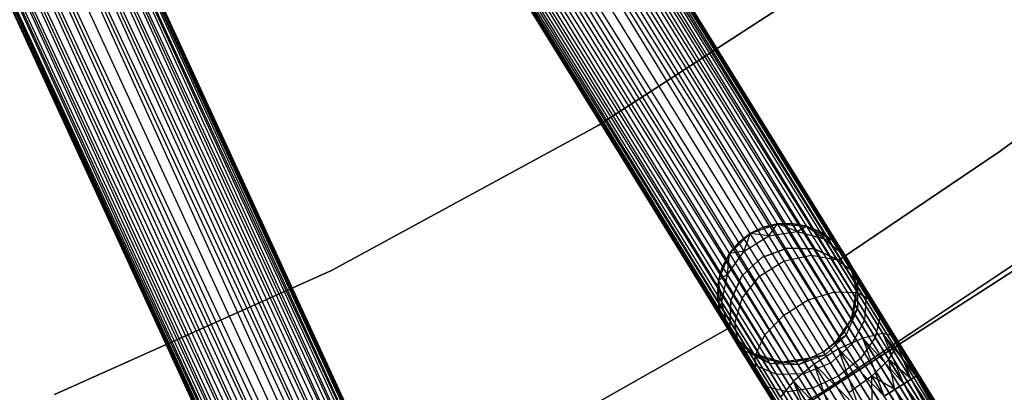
# Model space of a CAD drawing. Extents: x -102 to 102, y -101 to 102.
# Tile 303 of 481: x 20.82 to 34.99, y -52.84 to -47.48. Entities that reach past the tile are written whole.
import ezdxf

# ---------------------------------------------------------------- set-up
doc = ezdxf.new("R2010")
doc.units = 0
doc.header["$LTSCALE"] = 25.4
doc.layers.get('0').update_dxf_attribs({"linetype": 'CONTINUOUS'})

# ---------------------------------------------------------------- blocks, each defined once
blk = doc.blocks.new('NL2500011659_STL')
at = {"color": 0}
for p, q in [((23.651, -36.261, -7.395), (43.33, -68.043, -7.395)), ((23.651, -36.261, -7.605), (43.33, -68.043, -7.395)), ((43.293, -68.066, -7.809), (23.651, -36.261, -7.605)), ((23.651, -36.261, -7.605), (43.33, -68.043, -7.395)), ((23.651, -36.261, -7.395), (43.33, -68.043, -7.395)), ((43.293, -68.066, -7.809), (23.651, -36.261, -7.605)), ((43.221, -68.11, -7), (23.438, -36.393, -6.831)), ((23.438, -36.393, -6.831), (42.984, -68.257, -6.691)), ((23.438, -36.393, -6.831), (42.984, -68.257, -6.691)), ((43.221, -68.11, -7), (23.438, -36.393, -6.831)), ((23.438, -36.393, -8.169), (43.116, -68.175, -8.169)), ((23.438, -36.393, -8.169), (43.116, -68.175, -8.169)), ((23.542, -36.328, -7), (43.221, -68.11, -7)), ((23.542, -36.328, -7), (43.221, -68.11, -7)), ((43.116, -68.175, -8.169), (23.542, -36.328, -8)), ((23.542, -36.328, -8), (43.293, -68.066, -7.809)), ((23.542, -36.328, -8), (43.293, -68.066, -7.809)), ((43.116, -68.175, -8.169), (23.542, -36.328, -8)), ((43.33, -68.043, -7.395), (23.614, -36.284, -7.191)), ((23.614, -36.284, -7.191), (43.221, -68.11, -7)), ((23.614, -36.284, -7.191), (43.221, -68.11, -7)), ((43.33, -68.043, -7.395), (23.614, -36.284, -7.191)), ((23.614, -36.284, -7.809), (43.293, -68.066, -7.809)), ((23.614, -36.284, -7.809), (43.293, -68.066, -7.809)), ((23.305, -36.475, -6.691), (42.984, -68.257, -6.691)), ((23.305, -36.475, -6.691), (42.984, -68.257, -6.691)), ((42.83, -68.352, -8.414), (23.305, -36.475, -8.309)), ((23.305, -36.475, -8.309), (43.116, -68.175, -8.169)), ((23.305, -36.475, -8.309), (43.116, -68.175, -8.169)), ((42.83, -68.352, -8.414), (23.305, -36.475, -8.309)), ((22.982, -36.675, -6.522), (42.661, -68.457, -6.522)), ((22.982, -36.675, -6.522), (42.661, -68.457, -6.522)), ((22.982, -36.675, -8.478), (42.484, -68.566, -8.5)), ((22.982, -36.675, -8.478), (42.484, -68.566, -8.5)), ((22.982, -36.675, -8.478), (42.83, -68.352, -8.414)), ((22.982, -36.675, -8.478), (42.83, -68.352, -8.414)), ((42.984, -68.257, -6.691), (23.151, -36.57, -6.586)), ((23.151, -36.57, -6.586), (42.661, -68.457, -6.522)), ((23.151, -36.57, -6.586), (42.661, -68.457, -6.522)), ((42.984, -68.257, -6.691), (23.151, -36.57, -6.586)), ((23.151, -36.57, -8.414), (42.83, -68.352, -8.414)), ((23.151, -36.57, -8.414), (42.83, -68.352, -8.414)), ((22.806, -36.784, -6.5), (42.484, -68.566, -6.5)), ((22.806, -36.784, -6.5), (42.484, -68.566, -6.5)), ((22.806, -36.784, -8.5), (42.484, -68.566, -8.5)), ((22.806, -36.784, -8.5), (42.484, -68.566, -8.5)), ((42.138, -68.78, -8.414), (22.629, -36.894, -8.478)), ((22.629, -36.894, -8.478), (42.484, -68.566, -8.5)), ((42.138, -68.78, -8.414), (22.629, -36.894, -8.478)), ((22.629, -36.894, -6.522), (42.307, -68.676, -6.522)), ((22.629, -36.894, -6.522), (42.307, -68.676, -6.522)), ((22.629, -36.894, -8.478), (42.484, -68.566, -8.5)), ((41.852, -68.957, -8.169), (22.306, -37.094, -8.309)), ((22.306, -37.094, -8.309), (42.138, -68.78, -8.414)), ((22.306, -37.094, -8.309), (42.138, -68.78, -8.414)), ((41.852, -68.957, -8.169), (22.306, -37.094, -8.309)), ((22.306, -37.094, -6.691), (41.984, -68.876, -6.691)), ((22.306, -37.094, -6.691), (41.984, -68.876, -6.691)), ((22.46, -36.998, -8.414), (42.138, -68.78, -8.414)), ((22.46, -36.998, -8.414), (42.138, -68.78, -8.414)), ((42.307, -68.676, -6.522), (22.46, -36.998, -6.586)), ((22.46, -36.998, -6.586), (41.984, -68.876, -6.691)), ((22.46, -36.998, -6.586), (41.984, -68.876, -6.691)), ((42.307, -68.676, -6.522), (22.46, -36.998, -6.586)), ((41.676, -69.067, -7.809), (22.069, -37.24, -8)), ((22.069, -37.24, -8), (41.852, -68.957, -8.169)), ((22.069, -37.24, -8), (41.852, -68.957, -8.169)), ((41.676, -69.067, -7.809), (22.069, -37.24, -8)), ((22.069, -37.24, -7), (41.748, -69.022, -7)), ((22.069, -37.24, -7), (41.748, -69.022, -7)), ((22.174, -37.175, -8.169), (41.852, -68.957, -8.169)), ((22.174, -37.175, -8.169), (41.852, -68.957, -8.169)), ((41.984, -68.876, -6.691), (22.174, -37.175, -6.831)), ((22.174, -37.175, -6.831), (41.748, -69.022, -7)), ((22.174, -37.175, -6.831), (41.748, -69.022, -7)), ((41.984, -68.876, -6.691), (22.174, -37.175, -6.831)), ((41.639, -69.09, -7.395), (21.96, -37.308, -7.605)), ((21.96, -37.308, -7.395), (41.639, -69.09, -7.395)), ((41.639, -69.09, -7.395), (21.96, -37.308, -7.605)), ((21.96, -37.308, -7.605), (41.676, -69.067, -7.809)), ((21.96, -37.308, -7.605), (41.676, -69.067, -7.809)), ((21.96, -37.308, -7.395), (41.639, -69.09, -7.395)), ((21.997, -37.285, -7.809), (41.676, -69.067, -7.809)), ((21.997, -37.285, -7.809), (41.676, -69.067, -7.809)), ((41.748, -69.022, -7), (21.997, -37.285, -7.191)), ((21.997, -37.285, -7.191), (41.639, -69.09, -7.395)), ((21.997, -37.285, -7.191), (41.639, -69.09, -7.395)), ((41.748, -69.022, -7), (21.997, -37.285, -7.191)), ((18.9, -38.944, -7), (34.524, -72.904, -7)), ((18.9, -38.944, -7), (34.524, -72.904, -7)), ((34.412, -72.955, -8.169), (18.9, -38.944, -8)), ((18.9, -38.944, -8), (34.601, -72.868, -7.809)), ((18.9, -38.944, -8), (34.601, -72.868, -7.809)), ((34.412, -72.955, -8.169), (18.9, -38.944, -8)), ((34.641, -72.85, -7.395), (18.977, -38.909, -7.191)), ((18.977, -38.909, -7.191), (34.524, -72.904, -7)), ((18.977, -38.909, -7.191), (34.524, -72.904, -7)), ((34.641, -72.85, -7.395), (18.977, -38.909, -7.191)), ((18.977, -38.909, -7.809), (34.601, -72.868, -7.809)), ((18.977, -38.909, -7.809), (34.601, -72.868, -7.809)), ((19.017, -38.89, -7.395), (34.641, -72.85, -7.395)), ((19.017, -38.89, -7.605), (34.641, -72.85, -7.395)), ((34.601, -72.868, -7.809), (19.017, -38.89, -7.605)), ((19.017, -38.89, -7.605), (34.641, -72.85, -7.395)), ((19.017, -38.89, -7.395), (34.641, -72.85, -7.395)), ((34.601, -72.868, -7.809), (19.017, -38.89, -7.605)), ((18.647, -39.06, -6.691), (34.271, -73.02, -6.691)), ((18.647, -39.06, -6.691), (34.271, -73.02, -6.691)), ((34.107, -73.095, -8.414), (18.647, -39.06, -8.309)), ((18.647, -39.06, -8.309), (34.412, -72.955, -8.169)), ((18.647, -39.06, -8.309), (34.412, -72.955, -8.169)), ((34.107, -73.095, -8.414), (18.647, -39.06, -8.309)), ((34.524, -72.904, -7), (18.788, -38.996, -6.831)), ((18.788, -38.996, -6.831), (34.271, -73.02, -6.691)), ((18.788, -38.996, -6.831), (34.271, -73.02, -6.691)), ((34.524, -72.904, -7), (18.788, -38.996, -6.831)), ((18.788, -38.996, -8.169), (34.412, -72.955, -8.169)), ((18.788, -38.996, -8.169), (34.412, -72.955, -8.169)), ((18.302, -39.219, -6.522), (33.926, -73.179, -6.522)), ((18.302, -39.219, -6.522), (33.926, -73.179, -6.522)), ((18.302, -39.219, -8.478), (33.737, -73.265, -8.5)), ((18.302, -39.219, -8.478), (33.737, -73.265, -8.5)), ((18.302, -39.219, -8.478), (34.107, -73.095, -8.414)), ((18.302, -39.219, -8.478), (34.107, -73.095, -8.414)), ((34.271, -73.02, -6.691), (18.483, -39.136, -6.586)), ((18.483, -39.136, -6.586), (33.926, -73.179, -6.522)), ((18.483, -39.136, -6.586), (33.926, -73.179, -6.522)), ((34.271, -73.02, -6.691), (18.483, -39.136, -6.586)), ((18.483, -39.136, -8.414), (34.107, -73.095, -8.414)), ((18.483, -39.136, -8.414), (34.107, -73.095, -8.414)), ((18.113, -39.306, -6.5), (33.737, -73.265, -6.5)), ((18.113, -39.306, -6.5), (33.737, -73.265, -6.5)), ((18.113, -39.306, -8.5), (33.737, -73.265, -8.5)), ((18.113, -39.306, -8.5), (33.737, -73.265, -8.5)), ((17.744, -39.476, -8.414), (33.368, -73.435, -8.414)), ((17.744, -39.476, -8.414), (33.368, -73.435, -8.414)), ((33.548, -73.352, -6.522), (17.744, -39.476, -6.586)), ((17.744, -39.476, -6.586), (33.203, -73.511, -6.691)), ((17.744, -39.476, -6.586), (33.203, -73.511, -6.691)), ((33.548, -73.352, -6.522), (17.744, -39.476, -6.586)), ((33.368, -73.435, -8.414), (17.924, -39.393, -8.478)), ((17.924, -39.393, -8.478), (33.737, -73.265, -8.5)), ((33.368, -73.435, -8.414), (17.924, -39.393, -8.478)), ((17.924, -39.393, -6.522), (33.548, -73.352, -6.522)), ((17.924, -39.393, -6.522), (33.548, -73.352, -6.522)), ((17.924, -39.393, -8.478), (33.737, -73.265, -8.5)), ((17.438, -39.617, -8.169), (33.062, -73.576, -8.169)), ((17.438, -39.617, -8.169), (33.062, -73.576, -8.169)), ((33.203, -73.511, -6.691), (17.438, -39.617, -6.831)), ((17.438, -39.617, -6.831), (32.95, -73.627, -7)), ((17.438, -39.617, -6.831), (32.95, -73.627, -7)), ((33.203, -73.511, -6.691), (17.438, -39.617, -6.831)), ((33.062, -73.576, -8.169), (17.579, -39.552, -8.309)), ((17.579, -39.552, -8.309), (33.368, -73.435, -8.414)), ((17.579, -39.552, -8.309), (33.368, -73.435, -8.414)), ((33.062, -73.576, -8.169), (17.579, -39.552, -8.309)), ((17.579, -39.552, -6.691), (33.203, -73.511, -6.691)), ((17.579, -39.552, -6.691), (33.203, -73.511, -6.691)), ((32.834, -73.681, -7.395), (17.21, -39.722, -7.605)), ((17.21, -39.722, -7.395), (32.834, -73.681, -7.395)), ((32.834, -73.681, -7.395), (17.21, -39.722, -7.605)), ((17.21, -39.722, -7.605), (32.873, -73.663, -7.809)), ((17.21, -39.722, -7.605), (32.873, -73.663, -7.809)), ((17.21, -39.722, -7.395), (32.834, -73.681, -7.395)), ((17.249, -39.704, -7.809), (32.873, -73.663, -7.809)), ((17.249, -39.704, -7.809), (32.873, -73.663, -7.809)), ((32.95, -73.627, -7), (17.249, -39.704, -7.191)), ((17.249, -39.704, -7.191), (32.834, -73.681, -7.395)), ((17.249, -39.704, -7.191), (32.834, -73.681, -7.395)), ((32.95, -73.627, -7), (17.249, -39.704, -7.191)), ((32.873, -73.663, -7.809), (17.327, -39.668, -8)), ((17.327, -39.668, -8), (33.062, -73.576, -8.169)), ((17.327, -39.668, -8), (33.062, -73.576, -8.169)), ((32.873, -73.663, -7.809), (17.327, -39.668, -8)), ((17.327, -39.668, -7), (32.95, -73.627, -7)), ((17.327, -39.668, -7), (32.95, -73.627, -7)), ((29.144, -49.002, -314), (32.809, -46.628, -314)), ((32.809, -46.628, -312), (29.144, -49.002, -312)), ((32.809, -46.628, -312), (29.144, -49.002, -312)), ((29.144, -49.002, -314), (32.809, -46.628, -314)), ((37.182, -47.701, -312), (34.931, -49.373, -312)), ((34.931, -49.373, -314), (37.182, -47.701, -314)), ((34.931, -49.373, -314), (37.182, -47.701, -314)), ((37.182, -47.701, -312), (34.931, -49.373, -312)), ((25.307, -51.088, -314), (29.144, -49.002, -314)), ((29.144, -49.002, -312), (25.307, -51.088, -312)), ((29.144, -49.002, -312), (25.307, -51.088, -312)), ((25.307, -51.088, -314), (29.144, -49.002, -314)), ((29.144, -49.002, -312), (29.144, -49.002, -314)), ((29.144, -49.002, -312), (29.144, -49.002, -314)), ((34.931, -49.373, -312), (32.606, -50.938, -312)), ((32.606, -50.938, -314), (34.931, -49.373, -314)), ((32.606, -50.938, -314), (34.931, -49.373, -314)), ((34.931, -49.373, -312), (32.606, -50.938, -312)), ((34.931, -49.373, -312), (34.931, -49.373, -314)), ((34.931, -49.373, -312), (34.931, -49.373, -314)), ((32.377, -52.831, -316), (36.234, -50.265, -316)), ((36.234, -50.265, -315), (32.377, -52.831, -315)), ((32.377, -52.831, -316), (36.234, -50.265, -316)), ((36.234, -50.265, -315), (32.377, -52.831, -315)), ((31.334, -50.558, -314), (31.725, -50.417, -314)), ((31.334, -50.558, -314), (31.725, -50.417, -314)), ((31.725, -50.417, -309.5), (31.522, -50.467, -309.5)), ((31.522, -50.467, -309.5), (31.725, -50.417, -314)), ((31.522, -50.467, -309.5), (31.725, -50.417, -314)), ((31.725, -50.417, -309.5), (31.522, -50.467, -309.5)), ((31.599, -50.591, -308.58), (31.725, -50.417, -309.5)), ((31.599, -50.591, -308.58), (31.725, -50.417, -309.5)), ((31.934, -50.411, -309.5), (31.725, -50.417, -309.5)), ((31.725, -50.417, -314), (31.934, -50.411, -309.5)), ((31.934, -50.411, -309.5), (31.725, -50.417, -309.5)), ((31.725, -50.417, -314), (31.934, -50.411, -309.5)), ((31.725, -50.417, -314), (32.14, -50.448, -314)), ((32.007, -50.528, -308.632), (31.725, -50.417, -309.5)), ((32.007, -50.528, -308.632), (31.725, -50.417, -309.5)), ((31.725, -50.417, -314), (32.14, -50.448, -314)), ((31.725, -50.417, -309.5), (31.725, -50.417, -314)), ((31.725, -50.417, -309.5), (31.725, -50.417, -314)), ((32.007, -50.528, -308.632), (31.934, -50.411, -309.5)), ((32.007, -50.528, -308.632), (31.934, -50.411, -309.5)), ((32.14, -50.448, -309.5), (31.934, -50.411, -309.5)), ((31.934, -50.411, -309.5), (32.14, -50.448, -314)), ((31.934, -50.411, -309.5), (32.14, -50.448, -314)), ((32.14, -50.448, -309.5), (31.934, -50.411, -309.5)), ((31.034, -50.845, -314), (31.334, -50.558, -314)), ((31.034, -50.845, -314), (31.334, -50.558, -314)), ((31.334, -50.558, -309.5), (31.169, -50.686, -309.5)), ((31.169, -50.686, -309.5), (31.334, -50.558, -314)), ((31.334, -50.558, -309.5), (31.169, -50.686, -309.5)), ((31.169, -50.686, -309.5), (31.334, -50.558, -314)), ((31.245, -50.81, -308.58), (31.334, -50.558, -309.5)), ((31.245, -50.81, -308.58), (31.334, -50.558, -309.5)), ((31.522, -50.467, -309.5), (31.334, -50.558, -309.5)), ((31.522, -50.467, -309.5), (31.334, -50.558, -309.5)), ((31.522, -50.467, -309.5), (31.334, -50.558, -314)), ((31.522, -50.467, -309.5), (31.334, -50.558, -314)), ((31.599, -50.591, -308.58), (31.334, -50.558, -309.5)), ((31.599, -50.591, -308.58), (31.334, -50.558, -309.5)), ((31.334, -50.558, -309.5), (31.334, -50.558, -314)), ((31.334, -50.558, -309.5), (31.334, -50.558, -314)), ((31.599, -50.591, -308.58), (31.522, -50.467, -309.5)), ((31.599, -50.591, -308.58), (31.522, -50.467, -309.5)), ((31.599, -50.591, -308.58), (32.007, -50.528, -308.632)), ((31.599, -50.591, -308.58), (32.007, -50.528, -308.632)), ((32.007, -50.528, -308.632), (32.14, -50.448, -309.5)), ((32.007, -50.528, -308.632), (32.14, -50.448, -309.5)), ((32.007, -50.528, -308.632), (32.398, -50.631, -308.727)), ((32.217, -50.867, -307.849), (32.007, -50.528, -308.632)), ((32.217, -50.867, -307.849), (32.007, -50.528, -308.632)), ((32.007, -50.528, -308.632), (32.398, -50.631, -308.727)), ((32.14, -50.448, -314), (32.506, -50.645, -314)), ((32.398, -50.631, -308.727), (32.14, -50.448, -309.5)), ((32.398, -50.631, -308.727), (32.14, -50.448, -309.5)), ((32.333, -50.527, -309.5), (32.14, -50.448, -309.5)), ((32.14, -50.448, -314), (32.333, -50.527, -309.5)), ((32.14, -50.448, -314), (32.506, -50.645, -314)), ((32.14, -50.448, -309.5), (32.14, -50.448, -314)), ((32.14, -50.448, -309.5), (32.14, -50.448, -314)), ((32.333, -50.527, -309.5), (32.14, -50.448, -309.5)), ((32.14, -50.448, -314), (32.333, -50.527, -309.5)), ((32.398, -50.631, -308.727), (32.333, -50.527, -309.5)), ((32.398, -50.631, -308.727), (32.333, -50.527, -309.5)), ((32.506, -50.645, -309.5), (32.333, -50.527, -309.5)), ((32.333, -50.527, -309.5), (32.506, -50.645, -314)), ((32.333, -50.527, -309.5), (32.506, -50.645, -314)), ((32.506, -50.645, -309.5), (32.333, -50.527, -309.5)), ((31.169, -50.686, -309.5), (31.034, -50.845, -309.5)), ((31.034, -50.845, -314), (31.169, -50.686, -309.5)), ((31.169, -50.686, -309.5), (31.034, -50.845, -309.5)), ((31.034, -50.845, -314), (31.169, -50.686, -309.5)), ((31.245, -50.81, -308.58), (31.169, -50.686, -309.5)), ((31.245, -50.81, -308.58), (31.169, -50.686, -309.5)), ((31.245, -50.81, -308.58), (31.599, -50.591, -308.58)), ((31.245, -50.81, -308.58), (31.599, -50.591, -308.58)), ((31.822, -50.95, -307.749), (31.599, -50.591, -308.58)), ((31.822, -50.95, -307.749), (31.599, -50.591, -308.58)), ((32.398, -50.631, -308.727), (32.506, -50.645, -309.5)), ((32.398, -50.631, -308.727), (32.506, -50.645, -309.5)), ((32.398, -50.631, -308.727), (32.705, -50.883, -308.85)), ((32.585, -50.933, -308.031), (32.398, -50.631, -308.727)), ((32.585, -50.933, -308.031), (32.398, -50.631, -308.727)), ((32.398, -50.631, -308.727), (32.705, -50.883, -308.85)), ((32.506, -50.645, -314), (32.761, -50.973, -314)), ((32.705, -50.883, -308.85), (32.506, -50.645, -309.5)), ((32.705, -50.883, -308.85), (32.506, -50.645, -309.5)), ((32.651, -50.796, -309.5), (32.506, -50.645, -309.5)), ((32.506, -50.645, -314), (32.651, -50.796, -309.5)), ((32.506, -50.645, -314), (32.761, -50.973, -314)), ((32.506, -50.645, -309.5), (32.506, -50.645, -314)), ((32.506, -50.645, -309.5), (32.506, -50.645, -314)), ((32.651, -50.796, -309.5), (32.506, -50.645, -309.5)), ((32.506, -50.645, -314), (32.651, -50.796, -309.5)), ((30.876, -51.23, -314), (31.034, -50.845, -314)), ((30.876, -51.23, -314), (31.034, -50.845, -314)), ((31.034, -50.845, -309.5), (30.935, -51.03, -309.5)), ((30.935, -51.03, -309.5), (31.034, -50.845, -314)), ((30.935, -51.03, -309.5), (31.034, -50.845, -314)), ((31.034, -50.845, -309.5), (30.935, -51.03, -309.5)), ((31.007, -51.146, -308.632), (31.245, -50.81, -308.58)), ((31.007, -51.146, -308.632), (31.245, -50.81, -308.58)), ((31.007, -51.146, -308.632), (31.034, -50.845, -309.5)), ((31.007, -51.146, -308.632), (31.034, -50.845, -309.5)), ((31.245, -50.81, -308.58), (31.034, -50.845, -309.5)), ((31.245, -50.81, -308.58), (31.034, -50.845, -309.5)), ((31.034, -50.845, -309.5), (31.034, -50.845, -314)), ((31.034, -50.845, -309.5), (31.034, -50.845, -314)), ((31.468, -51.169, -307.749), (31.245, -50.81, -308.58)), ((31.468, -51.169, -307.749), (31.245, -50.81, -308.58)), ((31.863, -50.766, -312), (31.5, -50.902, -312)), ((31.5, -50.902, -314), (31.863, -50.766, -314)), ((31.5, -50.902, -314), (31.863, -50.766, -314)), ((31.863, -50.766, -312), (31.5, -50.902, -312)), ((32.252, -50.778, -312), (31.863, -50.766, -312)), ((31.863, -50.766, -312), (31.863, -50.766, -314)), ((31.863, -50.766, -314), (32.252, -50.778, -314)), ((31.863, -50.766, -312), (31.863, -50.766, -314)), ((31.863, -50.766, -314), (32.252, -50.778, -314)), ((32.252, -50.778, -312), (31.863, -50.766, -312)), ((32.606, -50.938, -312), (32.252, -50.778, -312)), ((32.252, -50.778, -312), (32.252, -50.778, -314)), ((32.252, -50.778, -314), (32.606, -50.938, -314)), ((32.252, -50.778, -312), (32.252, -50.778, -314)), ((32.252, -50.778, -314), (32.606, -50.938, -314)), ((32.606, -50.938, -312), (32.252, -50.778, -312)), ((32.705, -50.883, -308.85), (32.651, -50.796, -309.5)), ((32.651, -50.796, -309.5), (32.761, -50.973, -314)), ((32.705, -50.883, -308.85), (32.651, -50.796, -309.5)), ((32.651, -50.796, -309.5), (32.761, -50.973, -314)), ((31.5, -50.902, -312), (31.215, -51.167, -312)), ((31.215, -51.167, -314), (31.5, -50.902, -314)), ((31.215, -51.167, -314), (31.5, -50.902, -314)), ((31.5, -50.902, -312), (31.215, -51.167, -312)), ((31.468, -51.169, -307.749), (31.822, -50.95, -307.749)), ((31.468, -51.169, -307.749), (31.822, -50.95, -307.749)), ((31.5, -50.902, -312), (31.5, -50.902, -314)), ((31.5, -50.902, -312), (31.5, -50.902, -314)), ((35.482, -50.86, -308.5), (31.534, -53.397, -308.5)), ((31.534, -53.397, -318), (35.482, -50.86, -318)), ((31.534, -53.397, -318), (35.482, -50.86, -318)), ((35.482, -50.86, -308.5), (31.534, -53.397, -308.5)), ((31.822, -50.95, -307.749), (32.217, -50.867, -307.849)), ((31.822, -50.95, -307.749), (32.217, -50.867, -307.849)), ((32.168, -51.511, -307.091), (31.822, -50.95, -307.749)), ((32.168, -51.511, -307.091), (31.822, -50.95, -307.749)), ((32.217, -50.867, -307.849), (32.585, -50.933, -308.031)), ((32.544, -51.395, -307.227), (32.217, -50.867, -307.849)), ((32.544, -51.395, -307.227), (32.217, -50.867, -307.849)), ((32.217, -50.867, -307.849), (32.585, -50.933, -308.031)), ((32.585, -50.933, -308.031), (32.862, -51.137, -308.263)), ((32.876, -51.403, -307.477), (32.585, -50.933, -308.031)), ((32.876, -51.403, -307.477), (32.585, -50.933, -308.031)), ((32.585, -50.933, -308.031), (32.862, -51.137, -308.263)), ((32.606, -50.938, -312), (32.606, -50.938, -314)), ((32.606, -50.938, -312), (32.606, -50.938, -314)), ((32.832, -51.17, -309.5), (32.705, -50.883, -308.85)), ((32.705, -50.883, -308.85), (32.875, -51.24, -308.977)), ((32.832, -51.17, -309.5), (32.705, -50.883, -308.85)), ((32.761, -50.973, -309.5), (32.705, -50.883, -308.85)), ((32.761, -50.973, -309.5), (32.705, -50.883, -308.85)), ((32.862, -51.137, -308.263), (32.705, -50.883, -308.85)), ((32.862, -51.137, -308.263), (32.705, -50.883, -308.85)), ((32.705, -50.883, -308.85), (32.875, -51.24, -308.977)), ((32.761, -50.973, -314), (32.86, -51.377, -314)), ((32.832, -51.17, -309.5), (32.761, -50.973, -309.5)), ((32.761, -50.973, -309.5), (32.761, -50.973, -314)), ((32.761, -50.973, -314), (32.832, -51.17, -309.5)), ((32.761, -50.973, -314), (32.86, -51.377, -314)), ((32.761, -50.973, -309.5), (32.761, -50.973, -314)), ((32.832, -51.17, -309.5), (32.761, -50.973, -309.5)), ((32.761, -50.973, -314), (32.832, -51.17, -309.5)), ((21.323, -52.874, -314), (25.307, -51.088, -314)), ((25.307, -51.088, -312), (21.323, -52.874, -312)), ((25.307, -51.088, -312), (21.323, -52.874, -312)), ((21.323, -52.874, -314), (25.307, -51.088, -314)), ((25.307, -51.088, -312), (25.307, -51.088, -314)), ((25.307, -51.088, -312), (25.307, -51.088, -314)), ((30.935, -51.03, -309.5), (30.876, -51.23, -309.5)), ((30.876, -51.23, -314), (30.935, -51.03, -309.5)), ((30.935, -51.03, -309.5), (30.876, -51.23, -309.5)), ((30.876, -51.23, -314), (30.935, -51.03, -309.5)), ((31.007, -51.146, -308.632), (30.935, -51.03, -309.5)), ((31.007, -51.146, -308.632), (30.935, -51.03, -309.5)), ((32.862, -51.137, -308.263), (33.002, -51.445, -308.506)), ((33.108, -51.533, -307.797), (32.862, -51.137, -308.263)), ((33.108, -51.533, -307.797), (32.862, -51.137, -308.263)), ((32.862, -51.137, -308.263), (33.002, -51.445, -308.506)), ((30.876, -51.23, -309.5), (30.861, -51.439, -309.5)), ((30.861, -51.439, -309.5), (30.876, -51.23, -314)), ((30.861, -51.439, -309.5), (30.876, -51.23, -314)), ((30.876, -51.23, -309.5), (30.861, -51.439, -309.5)), ((31.007, -51.146, -308.632), (30.876, -51.23, -309.5)), ((31.007, -51.146, -308.632), (30.876, -51.23, -309.5)), ((30.889, -51.646, -314), (30.876, -51.23, -314)), ((30.925, -51.543, -308.727), (30.876, -51.23, -309.5)), ((30.925, -51.543, -308.727), (30.876, -51.23, -309.5)), ((30.889, -51.646, -314), (30.876, -51.23, -314)), ((30.876, -51.23, -309.5), (30.876, -51.23, -314)), ((30.876, -51.23, -309.5), (30.876, -51.23, -314)), ((30.925, -51.543, -308.727), (31.007, -51.146, -308.632)), ((30.925, -51.543, -308.727), (31.007, -51.146, -308.632)), ((31.217, -51.486, -307.849), (31.007, -51.146, -308.632)), ((31.217, -51.486, -307.849), (31.007, -51.146, -308.632)), ((31.215, -51.167, -312), (31.053, -51.52, -312)), ((31.053, -51.52, -314), (31.215, -51.167, -314)), ((31.053, -51.52, -314), (31.215, -51.167, -314)), ((31.215, -51.167, -312), (31.053, -51.52, -312)), ((31.215, -51.167, -312), (31.215, -51.167, -314)), ((31.215, -51.167, -312), (31.215, -51.167, -314)), ((31.217, -51.486, -307.849), (31.468, -51.169, -307.749)), ((31.217, -51.486, -307.849), (31.468, -51.169, -307.749)), ((31.815, -51.73, -307.091), (31.468, -51.169, -307.749)), ((31.815, -51.73, -307.091), (31.468, -51.169, -307.749)), ((32.86, -51.377, -309.5), (32.832, -51.17, -309.5)), ((32.832, -51.17, -309.5), (32.875, -51.24, -308.977)), ((32.832, -51.17, -309.5), (32.875, -51.24, -308.977)), ((32.832, -51.17, -309.5), (32.86, -51.377, -314)), ((32.832, -51.17, -309.5), (32.86, -51.377, -314)), ((32.86, -51.377, -309.5), (32.832, -51.17, -309.5)), ((32.844, -51.586, -309.5), (32.875, -51.24, -308.977)), ((32.844, -51.586, -309.5), (32.875, -51.24, -308.977)), ((32.86, -51.377, -309.5), (32.875, -51.24, -308.977)), ((32.86, -51.377, -309.5), (32.875, -51.24, -308.977)), ((32.875, -51.24, -308.977), (32.879, -51.641, -309.089)), ((33.002, -51.445, -308.506), (32.875, -51.24, -308.977)), ((33.002, -51.445, -308.506), (32.875, -51.24, -308.977)), ((32.875, -51.24, -308.977), (32.879, -51.641, -309.089)), ((32.168, -51.511, -307.091), (32.544, -51.395, -307.227)), ((32.168, -51.511, -307.091), (32.544, -51.395, -307.227)), ((32.544, -51.395, -307.227), (32.876, -51.403, -307.477)), ((32.956, -52.061, -306.828), (32.544, -51.395, -307.227)), ((32.956, -52.061, -306.828), (32.544, -51.395, -307.227)), ((32.544, -51.395, -307.227), (32.876, -51.403, -307.477)), ((32.86, -51.377, -314), (32.786, -51.786, -314)), ((32.86, -51.377, -314), (32.786, -51.786, -314)), ((32.844, -51.586, -309.5), (32.86, -51.377, -309.5)), ((32.86, -51.377, -314), (32.844, -51.586, -309.5)), ((32.844, -51.586, -309.5), (32.86, -51.377, -309.5)), ((32.86, -51.377, -314), (32.844, -51.586, -309.5)), ((32.86, -51.377, -309.5), (32.86, -51.377, -314)), ((32.86, -51.377, -309.5), (32.86, -51.377, -314)), ((32.876, -51.403, -307.477), (33.108, -51.533, -307.797)), ((33.243, -51.996, -307.122), (32.876, -51.403, -307.477)), ((33.243, -51.996, -307.122), (32.876, -51.403, -307.477)), ((32.876, -51.403, -307.477), (33.108, -51.533, -307.797)), ((30.925, -51.543, -308.727), (30.861, -51.439, -309.5)), ((30.861, -51.439, -309.5), (30.889, -51.646, -309.5)), ((30.925, -51.543, -308.727), (30.861, -51.439, -309.5)), ((30.889, -51.646, -314), (30.861, -51.439, -309.5)), ((30.861, -51.439, -309.5), (30.889, -51.646, -309.5)), ((30.889, -51.646, -314), (30.861, -51.439, -309.5)), ((30.925, -51.543, -308.727), (30.889, -51.646, -309.5)), ((30.925, -51.543, -308.727), (30.889, -51.646, -309.5)), ((31.014, -51.93, -308.85), (30.925, -51.543, -308.727)), ((31.112, -51.845, -308.031), (30.925, -51.543, -308.727)), ((31.014, -51.93, -308.85), (30.925, -51.543, -308.727)), ((31.112, -51.845, -308.031), (30.925, -51.543, -308.727)), ((31.053, -51.52, -312), (31.038, -51.908, -312)), ((31.038, -51.908, -314), (31.053, -51.52, -314)), ((31.038, -51.908, -314), (31.053, -51.52, -314)), ((31.053, -51.52, -312), (31.038, -51.908, -312)), ((31.053, -51.52, -312), (31.053, -51.52, -314)), ((31.053, -51.52, -312), (31.053, -51.52, -314)), ((31.112, -51.845, -308.031), (31.217, -51.486, -307.849)), ((31.112, -51.845, -308.031), (31.217, -51.486, -307.849)), ((31.544, -52.014, -307.227), (31.217, -51.486, -307.849)), ((31.544, -52.014, -307.227), (31.217, -51.486, -307.849)), ((31.815, -51.73, -307.091), (32.168, -51.511, -307.091)), ((31.815, -51.73, -307.091), (32.168, -51.511, -307.091)), ((32.605, -52.217, -306.668), (32.168, -51.511, -307.091)), ((32.605, -52.217, -306.668), (32.168, -51.511, -307.091)), ((33.002, -51.445, -308.506), (32.978, -51.802, -308.718)), ((33.002, -51.445, -308.506), (32.978, -51.802, -308.718)), ((33.199, -51.763, -308.132), (33.002, -51.445, -308.506)), ((33.199, -51.763, -308.132), (33.002, -51.445, -308.506)), ((33.108, -51.533, -307.797), (33.199, -51.763, -308.132)), ((33.416, -52.032, -307.498), (33.108, -51.533, -307.797)), ((33.416, -52.032, -307.498), (33.108, -51.533, -307.797)), ((33.108, -51.533, -307.797), (33.199, -51.763, -308.132)), ((31.07, -52.02, -314), (30.889, -51.646, -314)), ((31.014, -51.93, -308.85), (30.889, -51.646, -309.5)), ((30.889, -51.646, -309.5), (30.96, -51.843, -309.5)), ((31.014, -51.93, -308.85), (30.889, -51.646, -309.5)), ((30.96, -51.843, -309.5), (30.889, -51.646, -314)), ((31.07, -52.02, -314), (30.889, -51.646, -314)), ((30.96, -51.843, -309.5), (30.889, -51.646, -314)), ((30.889, -51.646, -309.5), (30.96, -51.843, -309.5)), ((30.889, -51.646, -309.5), (30.889, -51.646, -314)), ((30.889, -51.646, -309.5), (30.889, -51.646, -314)), ((32.687, -51.971, -309.5), (32.879, -51.641, -309.089)), ((32.687, -51.971, -309.5), (32.879, -51.641, -309.089)), ((32.715, -52.016, -309.164), (32.879, -51.641, -309.089)), ((32.715, -52.016, -309.164), (32.879, -51.641, -309.089)), ((32.786, -51.786, -309.5), (32.844, -51.586, -309.5)), ((32.844, -51.586, -309.5), (32.786, -51.786, -314)), ((32.844, -51.586, -309.5), (32.786, -51.786, -314)), ((32.786, -51.786, -309.5), (32.844, -51.586, -309.5)), ((32.786, -51.786, -309.5), (32.879, -51.641, -309.089)), ((32.786, -51.786, -309.5), (32.879, -51.641, -309.089)), ((32.879, -51.641, -309.089), (32.844, -51.586, -309.5)), ((32.879, -51.641, -309.089), (32.844, -51.586, -309.5)), ((32.978, -51.802, -308.718), (32.879, -51.641, -309.089)), ((32.978, -51.802, -308.718), (32.879, -51.641, -309.089)), ((31.014, -51.93, -308.85), (30.96, -51.843, -309.5)), ((31.07, -52.02, -314), (30.96, -51.843, -309.5)), ((31.014, -51.93, -308.85), (30.96, -51.843, -309.5)), ((31.07, -52.02, -314), (30.96, -51.843, -309.5)), ((31.171, -52.184, -308.263), (31.112, -51.845, -308.031)), ((31.403, -52.315, -307.477), (31.112, -51.845, -308.031)), ((31.171, -52.184, -308.263), (31.112, -51.845, -308.031)), ((31.403, -52.315, -307.477), (31.112, -51.845, -308.031)), ((31.544, -52.014, -307.227), (31.815, -51.73, -307.091)), ((31.544, -52.014, -307.227), (31.815, -51.73, -307.091)), ((32.252, -52.435, -306.668), (31.815, -51.73, -307.091)), ((32.252, -52.435, -306.668), (31.815, -51.73, -307.091)), ((32.786, -51.786, -314), (32.552, -52.13, -314)), ((32.786, -51.786, -314), (32.552, -52.13, -314)), ((32.687, -51.971, -309.5), (32.786, -51.786, -309.5)), ((32.786, -51.786, -314), (32.687, -51.971, -309.5)), ((32.687, -51.971, -309.5), (32.786, -51.786, -309.5)), ((32.786, -51.786, -314), (32.687, -51.971, -309.5)), ((32.786, -51.786, -309.5), (32.786, -51.786, -314)), ((32.786, -51.786, -309.5), (32.786, -51.786, -314)), ((32.978, -51.802, -308.718), (32.796, -52.147, -308.861)), ((32.978, -51.802, -308.718), (32.796, -52.147, -308.861)), ((33.133, -52.052, -308.423), (32.978, -51.802, -308.718)), ((33.133, -52.052, -308.423), (32.978, -51.802, -308.718)), ((33.199, -51.763, -308.132), (33.133, -52.052, -308.423)), ((33.199, -51.763, -308.132), (33.133, -52.052, -308.423)), ((33.447, -52.163, -307.892), (33.199, -51.763, -308.132)), ((33.447, -52.163, -307.892), (33.199, -51.763, -308.132)), ((31.038, -51.908, -312), (28.599, -53.29, -312)), ((28.599, -53.29, -314), (31.038, -51.908, -314)), ((28.599, -53.29, -314), (31.038, -51.908, -314)), ((31.038, -51.908, -312), (28.599, -53.29, -312)), ((31.258, -52.242, -308.977), (31.014, -51.93, -308.85)), ((31.014, -51.93, -308.85), (31.07, -52.02, -309.5)), ((31.014, -51.93, -308.85), (31.07, -52.02, -309.5)), ((31.171, -52.184, -308.263), (31.014, -51.93, -308.85)), ((31.258, -52.242, -308.977), (31.014, -51.93, -308.85)), ((31.171, -52.184, -308.263), (31.014, -51.93, -308.85)), ((31.038, -51.908, -312), (31.038, -51.908, -314)), ((31.038, -51.908, -312), (31.038, -51.908, -314)), ((32.552, -52.13, -309.5), (32.687, -51.971, -309.5)), ((32.687, -51.971, -309.5), (32.552, -52.13, -314)), ((32.687, -51.971, -309.5), (32.552, -52.13, -314)), ((32.552, -52.13, -309.5), (32.687, -51.971, -309.5)), ((32.687, -51.971, -309.5), (32.715, -52.016, -309.164)), ((32.687, -51.971, -309.5), (32.715, -52.016, -309.164)), ((31.387, -52.289, -314), (31.07, -52.02, -314)), ((31.258, -52.242, -308.977), (31.07, -52.02, -309.5)), ((31.07, -52.02, -309.5), (31.214, -52.171, -309.5)), ((31.258, -52.242, -308.977), (31.07, -52.02, -309.5)), ((31.07, -52.02, -309.5), (31.07, -52.02, -314)), ((31.214, -52.171, -309.5), (31.07, -52.02, -314)), ((31.387, -52.289, -314), (31.07, -52.02, -314)), ((31.214, -52.171, -309.5), (31.07, -52.02, -314)), ((31.07, -52.02, -309.5), (31.214, -52.171, -309.5)), ((31.07, -52.02, -309.5), (31.07, -52.02, -314)), ((31.403, -52.315, -307.477), (31.544, -52.014, -307.227)), ((31.403, -52.315, -307.477), (31.544, -52.014, -307.227)), ((31.956, -52.68, -306.828), (31.544, -52.014, -307.227)), ((31.956, -52.68, -306.828), (31.544, -52.014, -307.227)), ((32.715, -52.016, -309.164), (32.387, -52.258, -309.5)), ((32.715, -52.016, -309.164), (32.387, -52.258, -309.5)), ((32.552, -52.13, -314), (32.387, -52.258, -314)), ((32.387, -52.258, -309.5), (32.552, -52.13, -309.5)), ((32.387, -52.258, -309.5), (32.552, -52.13, -309.5)), ((32.552, -52.13, -314), (32.387, -52.258, -314)), ((32.715, -52.016, -309.164), (32.412, -52.3, -309.191)), ((32.715, -52.016, -309.164), (32.412, -52.3, -309.191)), ((32.552, -52.13, -309.5), (32.715, -52.016, -309.164)), ((32.552, -52.13, -309.5), (32.715, -52.016, -309.164)), ((32.552, -52.13, -309.5), (32.552, -52.13, -314)), ((32.552, -52.13, -309.5), (32.552, -52.13, -314)), ((32.956, -52.061, -306.828), (32.605, -52.217, -306.668)), ((32.956, -52.061, -306.828), (32.605, -52.217, -306.668)), ((32.796, -52.147, -308.861), (32.715, -52.016, -309.164)), ((32.796, -52.147, -308.861), (32.715, -52.016, -309.164)), ((33.133, -52.052, -308.423), (32.923, -52.351, -308.621)), ((33.133, -52.052, -308.423), (32.923, -52.351, -308.621)), ((33.243, -51.996, -307.122), (32.956, -52.061, -306.828)), ((33.243, -51.996, -307.122), (32.956, -52.061, -306.828)), ((33.259, -52.894, -306.586), (32.956, -52.061, -306.828)), ((33.413, -52.799, -306.691), (32.956, -52.061, -306.828)), ((33.259, -52.894, -306.586), (32.956, -52.061, -306.828)), ((33.413, -52.799, -306.691), (32.956, -52.061, -306.828)), ((33.545, -52.717, -306.831), (32.956, -52.061, -306.828)), ((33.545, -52.717, -306.831), (32.956, -52.061, -306.828)), ((33.328, -52.368, -308.234), (33.133, -52.052, -308.423)), ((33.328, -52.368, -308.234), (33.133, -52.052, -308.423)), ((33.545, -52.717, -306.831), (33.243, -51.996, -307.122)), ((33.649, -52.653, -307), (33.243, -51.996, -307.122)), ((33.545, -52.717, -306.831), (33.243, -51.996, -307.122)), ((33.649, -52.653, -307), (33.243, -51.996, -307.122)), ((33.722, -52.608, -307.191), (33.243, -51.996, -307.122)), ((33.722, -52.608, -307.191), (33.243, -51.996, -307.122)), ((33.416, -52.032, -307.498), (33.243, -51.996, -307.122)), ((33.416, -52.032, -307.498), (33.243, -51.996, -307.122)), ((33.759, -52.585, -307.605), (33.416, -52.032, -307.498)), ((33.759, -52.585, -307.395), (33.416, -52.032, -307.498)), ((33.722, -52.608, -307.191), (33.416, -52.032, -307.498)), ((33.759, -52.585, -307.395), (33.416, -52.032, -307.498)), ((33.722, -52.608, -307.191), (33.416, -52.032, -307.498)), ((33.759, -52.585, -307.605), (33.416, -52.032, -307.498)), ((33.447, -52.163, -307.892), (33.416, -52.032, -307.498)), ((33.447, -52.163, -307.892), (33.416, -52.032, -307.498)), ((31.384, -52.446, -308.506), (31.171, -52.184, -308.263)), ((31.416, -52.58, -307.797), (31.171, -52.184, -308.263)), ((31.384, -52.446, -308.506), (31.171, -52.184, -308.263)), ((31.416, -52.58, -307.797), (31.171, -52.184, -308.263)), ((31.258, -52.242, -308.977), (31.214, -52.171, -309.5)), ((31.214, -52.171, -309.5), (31.387, -52.289, -309.5)), ((31.258, -52.242, -308.977), (31.214, -52.171, -309.5)), ((31.387, -52.289, -314), (31.214, -52.171, -309.5)), ((31.214, -52.171, -309.5), (31.387, -52.289, -309.5)), ((31.387, -52.289, -314), (31.214, -52.171, -309.5)), ((31.615, -52.424, -309.089), (31.258, -52.242, -308.977)), ((31.258, -52.242, -308.977), (31.387, -52.289, -309.5)), ((31.258, -52.242, -308.977), (31.387, -52.289, -309.5)), ((31.384, -52.446, -308.506), (31.258, -52.242, -308.977)), ((31.615, -52.424, -309.089), (31.258, -52.242, -308.977)), ((31.384, -52.446, -308.506), (31.258, -52.242, -308.977)), ((32.387, -52.258, -314), (32.198, -52.349, -314)), ((32.198, -52.349, -309.5), (32.387, -52.258, -309.5)), ((32.198, -52.349, -309.5), (32.387, -52.258, -309.5)), ((32.387, -52.258, -314), (32.198, -52.349, -314)), ((32.605, -52.217, -306.668), (32.252, -52.435, -306.668)), ((32.605, -52.217, -306.668), (32.252, -52.435, -306.668)), ((32.387, -52.258, -309.5), (32.412, -52.3, -309.191)), ((32.387, -52.258, -309.5), (32.412, -52.3, -309.191)), ((32.387, -52.258, -309.5), (32.387, -52.258, -314)), ((32.387, -52.258, -309.5), (32.387, -52.258, -314)), ((32.796, -52.147, -308.861), (32.487, -52.421, -308.912)), ((32.796, -52.147, -308.861), (32.487, -52.421, -308.912)), ((32.913, -53.108, -306.5), (32.605, -52.217, -306.668)), ((33.09, -52.999, -306.522), (32.605, -52.217, -306.668)), ((32.913, -53.108, -306.5), (32.605, -52.217, -306.668)), ((33.09, -52.999, -306.522), (32.605, -52.217, -306.668)), ((33.259, -52.894, -306.586), (32.605, -52.217, -306.668)), ((33.259, -52.894, -306.586), (32.605, -52.217, -306.668)), ((32.923, -52.351, -308.621), (32.796, -52.147, -308.861)), ((32.923, -52.351, -308.621), (32.796, -52.147, -308.861)), ((33.328, -52.368, -308.234), (33.447, -52.163, -307.892)), ((33.328, -52.368, -308.234), (33.447, -52.163, -307.892)), ((33.759, -52.585, -307.605), (33.447, -52.163, -307.892)), ((33.722, -52.608, -307.809), (33.447, -52.163, -307.892)), ((33.759, -52.585, -307.605), (33.447, -52.163, -307.892)), ((33.722, -52.608, -307.809), (33.447, -52.163, -307.892)), ((33.649, -52.653, -308), (33.447, -52.163, -307.892)), ((33.649, -52.653, -308), (33.447, -52.163, -307.892)), ((31.786, -52.405, -314), (31.387, -52.289, -314)), ((31.615, -52.424, -309.089), (31.387, -52.289, -309.5)), ((31.387, -52.289, -309.5), (31.581, -52.368, -309.5)), ((31.615, -52.424, -309.089), (31.387, -52.289, -309.5)), ((31.581, -52.368, -309.5), (31.387, -52.289, -314)), ((31.786, -52.405, -314), (31.387, -52.289, -314)), ((31.581, -52.368, -309.5), (31.387, -52.289, -314)), ((31.387, -52.289, -309.5), (31.581, -52.368, -309.5)), ((31.387, -52.289, -309.5), (31.387, -52.289, -314)), ((31.387, -52.289, -309.5), (31.387, -52.289, -314)), ((31.416, -52.58, -307.797), (31.403, -52.315, -307.477)), ((31.77, -52.908, -307.122), (31.403, -52.315, -307.477)), ((31.416, -52.58, -307.797), (31.403, -52.315, -307.477)), ((31.77, -52.908, -307.122), (31.403, -52.315, -307.477)), ((31.615, -52.424, -309.089), (31.581, -52.368, -309.5)), ((31.581, -52.368, -309.5), (31.786, -52.405, -309.5)), ((31.615, -52.424, -309.089), (31.581, -52.368, -309.5)), ((31.786, -52.405, -314), (31.581, -52.368, -309.5)), ((31.581, -52.368, -309.5), (31.786, -52.405, -309.5)), ((31.786, -52.405, -314), (31.581, -52.368, -309.5)), ((31.615, -52.424, -309.089), (31.786, -52.405, -309.5)), ((31.615, -52.424, -309.089), (31.786, -52.405, -309.5)), ((32.198, -52.349, -314), (31.786, -52.405, -314)), ((32.198, -52.349, -314), (31.786, -52.405, -314)), ((31.786, -52.405, -309.5), (31.995, -52.399, -309.5)), ((31.995, -52.399, -309.5), (31.786, -52.405, -314)), ((31.995, -52.399, -309.5), (31.786, -52.405, -314)), ((31.786, -52.405, -309.5), (31.995, -52.399, -309.5)), ((32.023, -52.444, -309.164), (31.786, -52.405, -309.5)), ((32.023, -52.444, -309.164), (31.786, -52.405, -309.5)), ((31.786, -52.405, -309.5), (31.786, -52.405, -314)), ((31.786, -52.405, -309.5), (31.786, -52.405, -314)), ((31.995, -52.399, -309.5), (32.198, -52.349, -309.5)), ((32.198, -52.349, -314), (31.995, -52.399, -309.5)), ((31.995, -52.399, -309.5), (32.198, -52.349, -309.5)), ((32.198, -52.349, -314), (31.995, -52.399, -309.5)), ((32.023, -52.444, -309.164), (31.995, -52.399, -309.5)), ((32.023, -52.444, -309.164), (31.995, -52.399, -309.5)), ((32.412, -52.3, -309.191), (32.023, -52.444, -309.164)), ((32.412, -52.3, -309.191), (32.023, -52.444, -309.164)), ((32.023, -52.444, -309.164), (32.198, -52.349, -309.5)), ((32.023, -52.444, -309.164), (32.198, -52.349, -309.5)), ((32.412, -52.3, -309.191), (32.198, -52.349, -309.5)), ((32.412, -52.3, -309.191), (32.198, -52.349, -309.5)), ((32.198, -52.349, -309.5), (32.198, -52.349, -314)), ((32.198, -52.349, -309.5), (32.198, -52.349, -314)), ((32.412, -52.3, -309.191), (32.487, -52.421, -308.912)), ((32.412, -52.3, -309.191), (32.487, -52.421, -308.912)), ((32.923, -52.351, -308.621), (32.604, -52.609, -308.691)), ((32.923, -52.351, -308.621), (32.604, -52.609, -308.691)), ((33.082, -52.609, -308.467), (32.923, -52.351, -308.621)), ((33.082, -52.609, -308.467), (32.923, -52.351, -308.621)), ((33.328, -52.368, -308.234), (33.082, -52.609, -308.467)), ((33.328, -52.368, -308.234), (33.082, -52.609, -308.467)), ((33.649, -52.653, -308), (33.328, -52.368, -308.234)), ((33.545, -52.717, -308.169), (33.328, -52.368, -308.234)), ((33.649, -52.653, -308), (33.328, -52.368, -308.234)), ((33.545, -52.717, -308.169), (33.328, -52.368, -308.234)), ((33.413, -52.799, -308.309), (33.328, -52.368, -308.234)), ((33.413, -52.799, -308.309), (33.328, -52.368, -308.234)), ((31.715, -52.584, -308.718), (31.384, -52.446, -308.506)), ((31.581, -52.764, -308.132), (31.384, -52.446, -308.506)), ((31.715, -52.584, -308.718), (31.384, -52.446, -308.506)), ((31.581, -52.764, -308.132), (31.384, -52.446, -308.506)), ((32.023, -52.444, -309.164), (31.615, -52.424, -309.089)), ((31.715, -52.584, -308.718), (31.615, -52.424, -309.089)), ((32.023, -52.444, -309.164), (31.615, -52.424, -309.089)), ((31.715, -52.584, -308.718), (31.615, -52.424, -309.089)), ((32.252, -52.435, -306.668), (31.956, -52.68, -306.828)), ((32.252, -52.435, -306.668), (31.956, -52.68, -306.828)), ((32.105, -52.575, -308.861), (32.023, -52.444, -309.164)), ((32.105, -52.575, -308.861), (32.023, -52.444, -309.164)), ((32.487, -52.421, -308.912), (32.105, -52.575, -308.861)), ((32.487, -52.421, -308.912), (32.105, -52.575, -308.861)), ((32.567, -53.323, -306.586), (32.252, -52.435, -306.668)), ((32.736, -53.218, -306.522), (32.252, -52.435, -306.668)), ((32.567, -53.323, -306.586), (32.252, -52.435, -306.668)), ((32.736, -53.218, -306.522), (32.252, -52.435, -306.668)), ((32.913, -53.108, -306.5), (32.252, -52.435, -306.668)), ((32.913, -53.108, -306.5), (32.252, -52.435, -306.668)), ((32.487, -52.421, -308.912), (32.604, -52.609, -308.691)), ((32.487, -52.421, -308.912), (32.604, -52.609, -308.691)), ((31.581, -52.764, -308.132), (31.416, -52.58, -307.797)), ((31.725, -53.079, -307.498), (31.416, -52.58, -307.797)), ((31.581, -52.764, -308.132), (31.416, -52.58, -307.797)), ((31.725, -53.079, -307.498), (31.416, -52.58, -307.797)), ((32.105, -52.575, -308.861), (31.715, -52.584, -308.718)), ((32.105, -52.575, -308.861), (31.715, -52.584, -308.718)), ((31.87, -52.835, -308.423), (31.715, -52.584, -308.718)), ((31.87, -52.835, -308.423), (31.715, -52.584, -308.718)), ((31.956, -52.68, -306.828), (31.77, -52.908, -307.122)), ((31.956, -52.68, -306.828), (31.77, -52.908, -307.122)), ((32.281, -53.5, -306.831), (31.956, -52.68, -306.828)), ((32.413, -53.418, -306.691), (31.956, -52.68, -306.828)), ((32.281, -53.5, -306.831), (31.956, -52.68, -306.828)), ((32.413, -53.418, -306.691), (31.956, -52.68, -306.828)), ((32.567, -53.323, -306.586), (31.956, -52.68, -306.828)), ((32.567, -53.323, -306.586), (31.956, -52.68, -306.828)), ((32.231, -52.78, -308.621), (32.105, -52.575, -308.861)), ((32.231, -52.78, -308.621), (32.105, -52.575, -308.861)), ((32.604, -52.609, -308.691), (32.231, -52.78, -308.621)), ((32.604, -52.609, -308.691), (32.231, -52.78, -308.621)), ((32.604, -52.609, -308.691), (32.75, -52.846, -308.549)), ((32.604, -52.609, -308.691), (32.75, -52.846, -308.549)), ((33.082, -52.609, -308.467), (32.75, -52.846, -308.549)), ((33.082, -52.609, -308.467), (32.75, -52.846, -308.549)), ((33.413, -52.799, -308.309), (33.082, -52.609, -308.467)), ((33.413, -52.799, -308.309), (33.082, -52.609, -308.467)), ((33.259, -52.894, -308.414), (33.082, -52.609, -308.467)), ((33.259, -52.894, -308.414), (33.082, -52.609, -308.467)), ((33.09, -52.999, -308.478), (33.082, -52.609, -308.467)), ((33.09, -52.999, -308.478), (33.082, -52.609, -308.467)), ((33.649, -52.653, -307), (33.545, -52.717, -306.831)), ((33.545, -52.717, -308.169), (33.649, -52.653, -308)), ((33.649, -52.653, -307), (33.545, -52.717, -306.831)), ((33.545, -52.717, -308.169), (33.649, -52.653, -308)), ((33.722, -52.608, -307.191), (33.649, -52.653, -307)), ((33.649, -52.653, -308), (33.722, -52.608, -307.809)), ((33.722, -52.608, -307.191), (33.649, -52.653, -307)), ((33.649, -52.653, -308), (33.722, -52.608, -307.809)), ((34.717, -54.611, -306.702), (33.649, -52.653, -307)), ((34.717, -54.611, -306.702), (33.649, -52.653, -307)), ((34.916, -54.536, -307.06), (33.649, -52.653, -307)), ((34.916, -54.536, -307.06), (33.649, -52.653, -307)), ((34.893, -54.66, -307.863), (33.649, -52.653, -308)), ((34.893, -54.66, -307.863), (33.649, -52.653, -308)), ((33.759, -52.585, -307.395), (33.722, -52.608, -307.191)), ((33.722, -52.608, -307.809), (33.759, -52.585, -307.605)), ((33.759, -52.585, -307.395), (33.722, -52.608, -307.191)), ((33.722, -52.608, -307.809), (33.759, -52.585, -307.605)), ((34.916, -54.536, -307.06), (33.722, -52.608, -307.191)), ((34.916, -54.536, -307.06), (33.722, -52.608, -307.191)), ((34.978, -54.554, -307.471), (33.722, -52.608, -307.809)), ((34.978, -54.554, -307.471), (33.722, -52.608, -307.809)), ((34.893, -54.66, -307.863), (33.722, -52.608, -307.809)), ((34.893, -54.66, -307.863), (33.722, -52.608, -307.809)), ((34.916, -54.536, -307.06), (33.759, -52.585, -307.395)), ((34.916, -54.536, -307.06), (33.759, -52.585, -307.395)), ((34.978, -54.554, -307.471), (33.759, -52.585, -307.395)), ((34.978, -54.554, -307.471), (33.759, -52.585, -307.605)), ((34.978, -54.554, -307.471), (33.759, -52.585, -307.395)), ((34.978, -54.554, -307.471), (33.759, -52.585, -307.605)), ((28.339, -55.102, -316), (32.377, -52.831, -316)), ((32.377, -52.831, -315), (28.339, -55.102, -315)), ((28.339, -55.102, -316), (32.377, -52.831, -316)), ((32.377, -52.831, -315), (28.339, -55.102, -315)), ((31.87, -52.835, -308.423), (31.581, -52.764, -308.132)), ((31.829, -53.165, -307.892), (31.581, -52.764, -308.132)), ((31.87, -52.835, -308.423), (31.581, -52.764, -308.132)), ((31.829, -53.165, -307.892), (31.581, -52.764, -308.132)), ((32.231, -52.78, -308.621), (31.87, -52.835, -308.423)), ((32.231, -52.78, -308.621), (31.87, -52.835, -308.423)), ((32.065, -53.15, -308.234), (31.87, -52.835, -308.423)), ((32.065, -53.15, -308.234), (31.87, -52.835, -308.423)), ((32.391, -53.037, -308.467), (32.231, -52.78, -308.621)), ((32.391, -53.037, -308.467), (32.231, -52.78, -308.621)), ((32.377, -52.831, -316), (32.377, -52.831, -315)), ((32.377, -52.831, -316), (32.377, -52.831, -315)), ((33.259, -52.894, -308.414), (33.413, -52.799, -308.309)), ((33.413, -52.799, -306.691), (33.259, -52.894, -306.586)), ((33.413, -52.799, -306.691), (33.259, -52.894, -306.586)), ((33.259, -52.894, -308.414), (33.413, -52.799, -308.309)), ((33.545, -52.717, -306.831), (33.413, -52.799, -306.691)), ((33.413, -52.799, -308.309), (33.545, -52.717, -308.169)), ((33.545, -52.717, -306.831), (33.413, -52.799, -306.691)), ((33.413, -52.799, -308.309), (33.545, -52.717, -308.169)), ((33.413, -52.799, -306.691), (34.717, -54.611, -306.702)), ((33.413, -52.799, -306.691), (34.717, -54.611, -306.702)), ((33.413, -52.799, -306.691), (34.417, -54.764, -306.459)), ((34.675, -54.837, -308.17), (33.413, -52.799, -308.309)), ((34.675, -54.837, -308.17), (33.413, -52.799, -308.309)), ((33.413, -52.799, -306.691), (34.417, -54.764, -306.459)), ((34.717, -54.611, -306.702), (33.545, -52.717, -306.831)), ((34.717, -54.611, -306.702), (33.545, -52.717, -306.831)), ((34.893, -54.66, -307.863), (33.545, -52.717, -308.169)), ((34.893, -54.66, -307.863), (33.545, -52.717, -308.169)), ((34.675, -54.837, -308.17), (33.545, -52.717, -308.169)), ((34.675, -54.837, -308.17), (33.545, -52.717, -308.169))]:
    blk.add_line(p, q, dxfattribs=at)

msp = doc.modelspace()

# ---------------------------------------------------------------- block references
at = {"color": 0}
msp.add_blockref('NL2500011659_STL', (0, 0), dxfattribs=at)

doc.saveas('drawing.dxf')
